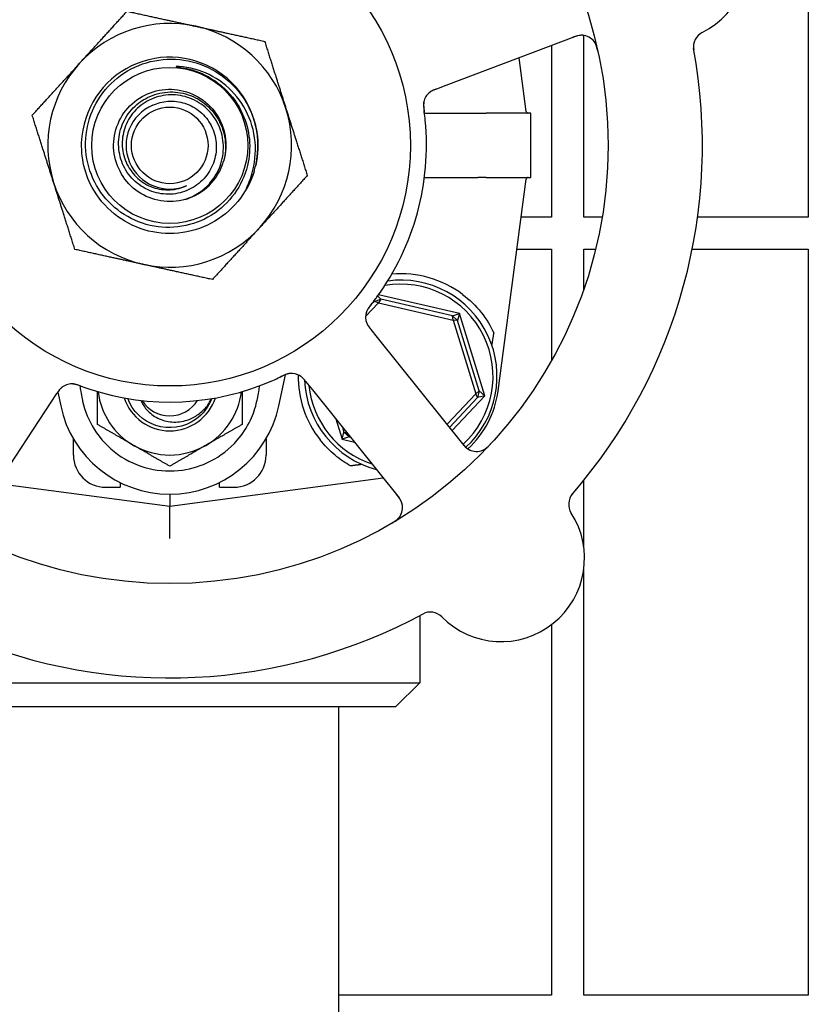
# Model space of a CAD drawing. Header units: inches. Extents: x 18 to 846, y -44 to 561.
# Tile 634 of 642: x 545 to 548, y 491 to 495. Entities that reach past the tile are written whole.
import ezdxf

# ---------------------------------------------------------------- set-up
doc = ezdxf.new("R2010")
doc.units = ezdxf.units.IN
doc.header["$LTSCALE"] = 24
doc.header["$MEASUREMENT"] = 0
doc.layers.add('Visible (ANSI)', color=7, linetype='Continuous', lineweight=30)

msp = doc.modelspace()

# ---------------------------------------------------------------- linework, layer by layer
at = {"layer": 'Visible (ANSI)'}
for p, q in [((547.94593, 497.07005), (547.94593, 494.1638)), ((546.53557, 494.67794), (547.03994, 494.86895)), ((547.07093, 494.1638), (547.07093, 494.87237)), ((546.94593, 494.83335), (546.94593, 494.1638)), ((546.84717, 494.57558), (546.81925, 494.78537)), ((546.49827, 494.66382), (546.53557, 494.67794)), ((546.45059, 494.56908), (546.65901, 494.56908)), ((546.86472, 494.5688), (546.69111, 494.5688)), ((546.86472, 494.3188), (546.86472, 494.5688)), ((546.45059, 494.31852), (546.65901, 494.31852)), ((546.69111, 494.3188), (546.86472, 494.3188)), ((546.73736, 493.48714), (546.84717, 494.31202)), ((546.94593, 494.1638), (546.82744, 494.1638)), ((547.14285, 494.1638), (547.07093, 494.1638)), ((547.94593, 494.1638), (547.51449, 494.1638)), ((546.8108, 494.0388), (546.94593, 494.0388)), ((546.94593, 494.0388), (546.94593, 493.60534)), ((547.07093, 493.88209), (547.07093, 494.0388)), ((547.07093, 494.0388), (547.11724, 494.0388)), ((547.49356, 494.0388), (547.94593, 494.0388)), ((547.94593, 494.0388), (547.94593, 491.13255)), ((546.58745, 493.78913), (546.27189, 493.86213)), ((546.22135, 493.77703), (546.27103, 493.83026)), ((546.2551, 493.83609), (546.2408, 493.82077)), ((546.2551, 493.83609), (546.28099, 493.84399)), ((546.2551, 493.83609), (546.25592, 493.84042)), ((546.27103, 493.83026), (546.2551, 493.83609)), ((546.26818, 493.85698), (546.28099, 493.84399)), ((546.28099, 493.84399), (546.27103, 493.83026)), ((546.27103, 493.83026), (546.56283, 493.76275)), ((546.55991, 493.77946), (546.28099, 493.84399)), ((546.55991, 493.77946), (546.58745, 493.78913)), ((546.58745, 493.78913), (546.5797, 493.76099)), ((546.68541, 493.46816), (546.58745, 493.78913)), ((546.55991, 493.77946), (546.5797, 493.76099)), ((546.56283, 493.76275), (546.55991, 493.77946)), ((546.5797, 493.76099), (546.56283, 493.76275)), ((546.56283, 493.76275), (546.65026, 493.47629)), ((546.66328, 493.48717), (546.5797, 493.76099)), ((546.26748, 493.69516), (546.2425, 493.72629)), ((546.605, 493.2745), (546.26748, 493.69516)), ((545.88338, 493.42925), (545.90882, 493.54997)), ((545.98903, 493.52288), (546.01399, 493.49177)), ((544.99646, 493.44304), (545.01835, 493.47641)), ((545.02234, 493.48245), (545.03355, 493.42925)), ((546.01399, 493.49177), (546.35151, 493.07111)), ((546.65026, 493.47629), (546.53885, 493.35694)), ((546.65026, 493.47629), (546.66328, 493.48717)), ((546.65718, 493.46081), (546.65026, 493.47629)), ((546.66328, 493.48717), (546.65718, 493.46081)), ((546.66328, 493.48717), (546.68541, 493.46816)), ((544.70069, 492.99205), (544.99646, 493.44304)), ((546.54873, 493.34462), (546.65718, 493.46081)), ((546.55861, 493.33231), (546.68541, 493.46816)), ((546.68541, 493.46816), (546.65718, 493.46081)), ((546.10518, 493.37812), (546.12948, 493.29848)), ((546.12948, 493.29848), (546.13723, 493.32661)), ((546.13154, 493.34526), (546.13723, 493.32661)), ((546.13723, 493.32661), (546.14735, 493.32556)), ((546.15702, 493.30814), (546.13723, 493.32661)), ((545.08347, 493.23662), (545.08347, 493.29983)), ((545.83347, 493.29983), (545.83347, 493.23662)), ((546.15702, 493.30814), (546.12948, 493.29848)), ((546.12948, 493.29848), (546.1781, 493.28723)), ((546.15582, 493.31499), (546.15702, 493.30814)), ((546.15702, 493.30814), (546.1623, 493.30692)), ((545.26472, 493.13017), (545.26472, 493.11162)), ((545.45847, 493.03755), (546.28965, 493.1482)), ((545.65222, 493.11162), (545.65222, 493.13017)), ((547.07093, 492.88112), (547.07093, 493.13782)), ((544.78898, 493.12667), (545.45847, 493.03755)), ((545.20847, 493.11162), (545.26472, 493.11162)), ((545.65222, 493.11162), (545.70847, 493.11162)), ((545.45847, 493.08455), (545.45847, 493.03755)), ((545.45847, 492.91145), (545.45847, 493.03755)), ((547.07093, 491.13255), (547.07093, 492.78909)), ((546.43222, 492.61147), (546.43222, 492.35005)), ((546.94593, 492.57641), (546.94593, 491.13255)), ((544.48472, 492.35005), (546.43222, 492.35005)), ((546.33847, 492.2563), (546.43222, 492.35005)), ((546.33847, 492.2563), (544.57847, 492.2563)), ((546.11597, 492.2563), (546.11597, 490.4813)), ((546.94593, 491.13255), (546.11597, 491.13255)), ((547.94593, 491.13255), (547.07093, 491.13255))]:
    msp.add_line(p, q, dxfattribs=at)
for radius in [1.7075, 0.9375, 0.30408, 0.14917]:
    msp.add_circle((545.45847, 494.4438), radius, dxfattribs=at)
for centre, radius, start, end in [((547.38729, 495.17425), 0.325, 296.66113, 104.82247), ((545.45847, 494.4438), 0.475, 77.64769, 137.64769), ((545.45847, 494.4438), 0.475, 17.64769, 77.64769), ((547.06207, 494.8105), 0.0625, 12.88035, 110.7418), ((547.56116, 494.82795), 0.0625, 116.66113, 190.3534), ((545.45847, 494.4438), 2.075, 318.99965, 10.48395), ((545.45847, 494.4438), 0.34375, 346.81176, 174.08625), ((545.45847, 494.4438), 0.34375, 346.81176, 174.08625), ((545.45847, 494.4438), 0.475, 137.64769, 197.64769), ((546.50925, 494.60114), 0.0625, 128.31583, 168.22862), ((545.45847, 494.4438), 0.17, 112.97308, 292.97308), ((545.45847, 494.4438), 0.475, 317.64769, 17.64769), ((546.85492, 494.57661), 0.00781, 187.58266, 270), ((545.45847, 494.4438), 1, 323.83299, 5.65061), ((545.45847, 494.4438), 0.21875, 286.09118, 343.65421), ((545.45847, 494.4438), 0.34375, 342.85926, 346.81176), ((545.45847, 494.4438), 0.475, 197.64769, 257.64769), ((546.85492, 494.31099), 0.00781, 90, 172.41734), ((545.45847, 494.4438), 0.475, 257.64769, 317.64769), ((546.35847, 493.5438), 0.4, 52.97261, 94.99892), ((546.35847, 493.5438), 0.35938, 312.5485, 99.97535), ((546.35847, 493.5438), 0.375, 312.58331, 97.82604), ((546.28381, 493.77468), 0.0625, 161.2706, 202.30345), ((545.93282, 493.49307), 0.0625, 56.31583, 96.22862), ((545.07714, 493.45209), 0.0625, 89.2706, 130.30345), ((545.45847, 494.4438), 1, 251.83299, 293.65061), ((546.35847, 493.5438), 0.4, 179.10653, 218.18136), ((546.35847, 493.5438), 0.375, 182.20116, 255.29323), ((545.45847, 493.5188), 0.2815, 187.18473, 240), ((545.45847, 493.5188), 0.2815, 300, 352.81527), ((546.35847, 493.5438), 0.35938, 185.69755, 251.78605), ((546.36564, 493.53662), 0.375, 312.75403, 352.41734), ((545.45847, 493.5188), 0.18733, 198.38115, 341.61885), ((545.45847, 493.5188), 0.12866, 212.48137, 327.51863), ((545.45847, 493.5188), 0.12866, 212.48137, 327.51863), ((545.45847, 493.5188), 0.43425, 191.9007, 348.0993), ((545.45847, 493.5188), 0.2815, 240, 300), ((546.65375, 493.31361), 0.0625, 218.7418, 316.60325), ((545.20847, 493.23662), 0.125, 180, 270), ((545.70847, 493.23662), 0.125, 270, 0), ((546.30276, 493.032), 0.0625, 300.88035, 38.7418), ((547.07484, 493.04515), 0.0625, 139.1302, 212.82247), ((546.7492, 492.83511), 0.325, 224.66113, 32.82247), ((545.45847, 494.4438), 2.075, 246.99965, 298.48395), ((546.47358, 492.56273), 0.0625, 44.66113, 118.3534)]:
    msp.add_arc(centre, radius, start, end, dxfattribs=at)
msp.add_ellipse((546.95642, 496.55363), major_axis=(-0.57653, -4.33091), ratio=0.0429148, start_param=0.8462542, end_param=0.8607442, dxfattribs=at)
for points, weights in [([(545.10743, 494.7638), (545.19318, 494.85786), (545.29219, 494.96647)], [1, 1.0379548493, 1]), ([(545.29219, 494.96647), (545.43575, 494.93503), (545.56008, 494.90781)], [1, 1.0379548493, 1]), ([(545.56008, 494.90781), (545.68441, 494.88058), (545.82797, 494.84914)], [1, 1.0379548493, 1]), ([(545.82797, 494.84914), (545.87253, 494.70909), (545.91111, 494.5878)], [1, 1.0379548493, 1]), ([(544.92268, 494.56113), (545.02169, 494.66974), (545.10743, 494.7638)], [1, 1.0379548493, 1]), ([(545.91111, 494.5878), (545.9497, 494.46652), (545.99425, 494.32647)], [1, 1.0379548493, 1]), ([(545.00582, 494.2998), (544.96723, 494.42109), (544.92268, 494.56113)], [1, 1.0379548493, 1]), ([(545.99425, 494.32647), (545.89524, 494.21786), (545.8095, 494.1238)], [1, 1.0379548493, 1]), ([(545.08896, 494.03846), (545.04441, 494.17851), (545.00582, 494.2998)], [1, 1.0379548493, 1]), ([(545.8095, 494.1238), (545.72375, 494.02974), (545.62475, 493.92113)], [1, 1.0379548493, 1]), ([(545.35685, 493.9798), (545.23252, 494.00703), (545.08896, 494.03846)], [1, 1.0379548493, 1]), ([(545.62475, 493.92113), (545.48118, 493.95257), (545.35685, 493.9798)], [1, 1.0379548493, 1]), ([(545.17697, 493.35628), (545.17697, 493.42462), (545.17697, 493.48424)], [1, 1.02953838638, 1.01310023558]), ([(545.73997, 493.48424), (545.73997, 493.42462), (545.73997, 493.35628)], [1.01310023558, 1.02953838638, 1]), ([(545.31772, 493.27502), (545.25239, 493.31273), (545.17697, 493.35628)], [1, 1.0379548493, 1]), ([(545.73997, 493.35628), (545.66454, 493.31273), (545.59922, 493.27502)], [1, 1.0379548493, 1]), ([(545.45847, 493.19375), (545.38304, 493.2373), (545.31772, 493.27502)], [1, 1.0379548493, 1]), ([(545.59922, 493.27502), (545.53389, 493.2373), (545.45847, 493.19375)], [1, 1.0379548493, 1]), ([(546.20752, 493.20053), (546.18518, 493.1977), (546.16289, 493.19488)], [0.999969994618, 0.999969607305, 0.999970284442])]:
    msp.add_rational_spline(points, weights, degree=2, dxfattribs=at)
for points, knots in [([(547.06991, 494.87251), (547.06924, 494.87258), (547.06841, 494.87265), (547.06504, 494.87287), (547.06255, 494.87289), (547.05567, 494.87229), (547.0514, 494.87161), (547.04326, 494.86962), (547.03947, 494.86848), (547.03389, 494.86658), (547.03222, 494.86598), (547.02857, 494.86464), (547.02657, 494.86388), (547.02459, 494.86313)], [0.11682073, 0.11682073, 0.11682073, 0.11682073, 0.13209763, 0.13209763, 0.17640845, 0.17640845, 0.22121696, 0.22121696, 0.25582457, 0.25582457, 0.27005755, 0.27005755, 0.2865375, 0.2865375, 0.2865375, 0.2865375]), ([(547.12614, 494.81045), (547.12596, 494.81125), (547.12579, 494.81204), (547.12504, 494.81538), (547.12442, 494.81802), (547.12313, 494.82286), (547.1225, 494.82507), (547.12098, 494.82986), (547.12004, 494.83247), (547.11838, 494.83658), (547.11764, 494.83823), (547.11615, 494.84129), (547.11539, 494.8427), (547.11379, 494.84542), (547.11295, 494.84671), (547.11185, 494.84826), (547.11153, 494.84871), (547.11126, 494.84906)], [0, 0, 0, 0, 0.00673636, 0.00673636, 0.02806078, 0.02806078, 0.0453371, 0.0453371, 0.06652159, 0.06652159, 0.08352226, 0.08352226, 0.10158901, 0.10158901, 0.12223493, 0.12223493, 0.13206643, 0.13206643, 0.13206643, 0.13206643]), ([(545.74248, 494.56606), (545.75654, 494.53487), (545.76532, 494.50157), (545.7717, 494.43325), (545.7692, 494.39871), (545.75152, 494.32556), (545.73424, 494.28813), (545.68617, 494.22173), (545.65577, 494.19348), (545.58565, 494.15003), (545.54655, 494.13534), (545.46465, 494.12168), (545.42263, 494.12295), (545.34117, 494.14153), (545.30253, 494.15876), (545.23379, 494.20719), (545.2044, 494.238), (545.15891, 494.30935), (545.14333, 494.34925), (545.12824, 494.43305), (545.12898, 494.47616), (545.14695, 494.55993), (545.1641, 494.59978), (545.21284, 494.67089), (545.24403, 494.70142), (545.31656, 494.749), (545.35726, 494.7655), (545.44294, 494.78208), (545.48713, 494.78189), (545.57321, 494.76459), (545.61426, 494.74754), (545.68777, 494.69855), (545.71946, 494.667), (545.74424, 494.63027)], [-5.0704915, -5.0704915, -5.0704915, -5.0704915, -4.8092414, -4.8092414, -4.5465572, -4.5465572, -4.2346915, -4.2346915, -3.9208419, -3.9208419, -3.6050086, -3.6050086, -3.2871921, -3.2871921, -2.9673924, -2.9673924, -2.64561, -2.64561, -2.321845, -2.321845, -1.9960977, -1.9960977, -1.6683683, -1.6683683, -1.3386572, -1.3386572, -1.0069646, -1.0069646, -0.6732907, -0.6732907, -0.3376357, -0.3376357, 0, 0, 0, 0]), ([(545.49491, 494.75086), (545.4896, 494.7512), (545.48559, 494.75125), (545.48363, 494.75108), (545.48336, 494.75105), (545.48311, 494.751), (545.48306, 494.75098), (545.483, 494.75095), (545.48298, 494.75094), (545.48296, 494.75092), (545.48295, 494.75091), (545.48294, 494.75089), (545.48294, 494.75089), (545.48294, 494.75087), (545.48295, 494.75086), (545.48297, 494.75084), (545.48298, 494.75082), (545.48305, 494.75077), (545.48315, 494.75073), (545.48355, 494.7506), (545.48394, 494.75052), (545.4858, 494.75015), (545.48834, 494.74979), (545.502, 494.74782), (545.52626, 494.74455), (545.55605, 494.73455)], [-0.37606241, -0.37606241, -0.37606241, -0.37606241, -0.30741129, -0.30741129, -0.29779295, -0.29779295, -0.29494673, -0.29494673, -0.2937317, -0.2937317, -0.29301265, -0.29301265, -0.29238719, -0.29238719, -0.29165629, -0.29165629, -0.29047649, -0.29047649, -0.28622321, -0.28622321, -0.27736006, -0.27736006, -0.23942142, -0.23942142, 0, 0, 0, 0]), ([(545.76203, 494.28795), (545.77939, 494.32625), (545.78951, 494.36742), (545.79406, 494.45254), (545.78798, 494.49573), (545.75972, 494.57651), (545.73811, 494.61342), (545.68238, 494.67613), (545.64905, 494.70154), (545.57518, 494.73763), (545.5355, 494.74824), (545.49491, 494.75086)], [-1.5992336, -1.5992336, -1.5992336, -1.5992336, -1.2791425, -1.2791425, -0.9499666, -0.9499666, -0.6270496, -0.6270496, -0.3103934, -0.3103934, 0, 0, 0, 0]), ([(545.55605, 494.73455), (545.57563, 494.72798), (545.59447, 494.71955), (545.63344, 494.69728), (545.65301, 494.68285), (545.70107, 494.63797), (545.72542, 494.60391), (545.74248, 494.56606)], [-0.65841937, -0.65841937, -0.65841937, -0.65841937, -0.50117447, -0.50117447, -0.31635325, -0.31635325, 0, 0, 0, 0]), ([(545.5191, 494.23362), (545.45763, 494.21589), (545.38851, 494.22689), (545.33559, 494.26282), (545.28267, 494.29875), (545.24695, 494.35893), (545.24075, 494.4226), (545.23455, 494.48626), (545.25798, 494.55219), (545.30297, 494.59766), (545.34796, 494.64313), (545.41364, 494.66726), (545.47735, 494.66174), (545.54107, 494.65621), (545.60161, 494.62114), (545.63811, 494.56862), (545.6746, 494.51611), (545.68635, 494.44714), (545.6693, 494.3855), (545.669, 494.38441), (545.66869, 494.38332), (545.66837, 494.38224)], [16.9979155, 16.9979155, 16.9979155, 16.9979155, 17.8752194, 17.8752194, 17.8752194, 18.7524691, 18.7524691, 18.7524691, 19.6296647, 19.6296647, 19.6296647, 20.5068064, 20.5068064, 20.5068064, 21.3838943, 21.3838943, 21.3838943, 22.2609286, 22.2609286, 22.2609286, 22.2764365, 22.2764365, 22.2764365, 22.2764365]), ([(545.39212, 494.60032), (545.41069, 494.60894), (545.43066, 494.61413), (545.47359, 494.6174), (545.49621, 494.61467), (545.53943, 494.60064), (545.55957, 494.58937), (545.59465, 494.55957), (545.60918, 494.54126), (545.63055, 494.49986), (545.63711, 494.47712), (545.64119, 494.43012), (545.63857, 494.4063), (545.6243, 494.36073), (545.61268, 494.33944), (545.58178, 494.30227), (545.56272, 494.28682), (545.5195, 494.26391), (545.49571, 494.25678), (545.44645, 494.25198), (545.42145, 494.25445), (545.37351, 494.2689), (545.35107, 494.28083), (545.31177, 494.31278), (545.29536, 494.33258), (545.27088, 494.37758), (545.26314, 494.4024), (545.25755, 494.45391), (545.25985, 494.4801), (545.27441, 494.53042), (545.28663, 494.55403), (545.31959, 494.59549), (545.34009, 494.61287), (545.38684, 494.63898), (545.41269, 494.64735), (545.46642, 494.6538), (545.49381, 494.6517), (545.54652, 494.63708), (545.57131, 494.6246), (545.61496, 494.59069), (545.63334, 494.5695), (545.66112, 494.52104), (545.67016, 494.49418), (545.67751, 494.43823), (545.67564, 494.40966), (545.66837, 494.38224)], [-4.2480515, -4.2480515, -4.2480515, -4.2480515, -4.0909216, -4.0909216, -3.9177275, -3.9177275, -3.7423694, -3.7423694, -3.5648477, -3.5648477, -3.385163, -3.385163, -3.2033156, -3.2033156, -3.0193061, -3.0193061, -2.8331349, -2.8331349, -2.6448024, -2.6448024, -2.4543091, -2.4543091, -2.2616553, -2.2616553, -2.0668416, -2.0668416, -1.8698684, -1.8698684, -1.6707361, -1.6707361, -1.469445, -1.469445, -1.2659958, -1.2659958, -1.0603886, -1.0603886, -0.8526241, -0.8526241, -0.6427026, -0.6427026, -0.4306244, -0.4306244, -0.2163901, -0.2163901, 0, 0, 0, 0]), ([(545.5191, 494.23362), (545.53832, 494.2399), (545.55658, 494.24881), (545.58993, 494.27134), (545.60489, 494.2848), (545.63563, 494.32141), (545.64919, 494.34596), (545.66592, 494.39854), (545.66908, 494.42602), (545.66462, 494.48024), (545.65719, 494.50647), (545.63278, 494.55423), (545.61617, 494.57536), (545.57602, 494.60974), (545.55296, 494.62277), (545.50347, 494.63905), (545.47758, 494.64228), (545.42639, 494.63855), (545.40159, 494.63179), (545.35636, 494.60921), (545.33631, 494.59375), (545.30359, 494.55624), (545.29112, 494.53466), (545.27539, 494.48825), (545.27213, 494.46392), (545.27519, 494.41579), (545.28134, 494.39243), (545.30215, 494.34978), (545.31649, 494.33083), (545.3514, 494.29983), (545.37154, 494.28796), (545.4149, 494.27284), (545.43765, 494.26959), (545.48273, 494.27208), (545.50463, 494.27764), (545.52482, 494.28729)], [-3.1722778, -3.1722778, -3.1722778, -3.1722778, -3.0186699, -3.0186699, -2.8665315, -2.8665315, -2.6554083, -2.6554083, -2.4471425, -2.4471425, -2.2417348, -2.2417348, -2.0391858, -2.0391858, -1.8394961, -1.8394961, -1.6426663, -1.6426663, -1.4486971, -1.4486971, -1.2575891, -1.2575891, -1.0693429, -1.0693429, -0.8839593, -0.8839593, -0.7014387, -0.7014387, -0.5217818, -0.5217818, -0.3449893, -0.3449893, -0.1710619, -0.1710619, 0, 0, 0, 0]), ([(545.74424, 494.63027), (545.75779, 494.61019), (545.76913, 494.58869), (545.78713, 494.54332), (545.79368, 494.51955), (545.80455, 494.45209), (545.80306, 494.4079), (545.79315, 494.36538)], [-0.70402922, -0.70402922, -0.70402922, -0.70402922, -0.51973951, -0.51973951, -0.33275492, -0.33275492, 0, 0, 0, 0]), ([(546.49052, 494.66084), (546.48955, 494.66045), (546.48856, 494.66005), (546.48474, 494.65842), (546.48185, 494.65708), (546.47657, 494.65422), (546.47412, 494.6527), (546.47049, 494.65009), (546.46917, 494.64905), (546.46743, 494.64757), (546.46692, 494.64711), (546.46635, 494.64659), (546.46624, 494.64649), (546.46614, 494.6464)], [0.016833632, 0.016833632, 0.016833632, 0.016833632, 0.024996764, 0.024996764, 0.048690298, 0.048690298, 0.071674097, 0.071674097, 0.086017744, 0.086017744, 0.092484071, 0.092484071, 0.093980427, 0.093980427, 0.093980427, 0.093980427]), ([(546.49812, 494.66376), (546.49721, 494.66342), (546.49629, 494.66307), (546.49451, 494.66239), (546.49364, 494.66206), (546.49111, 494.66108), (546.4895, 494.66044), (546.48692, 494.65938), (546.48591, 494.65895), (546.48204, 494.65725), (546.47966, 494.65606), (546.47612, 494.65409), (546.47439, 494.65301), (546.47191, 494.65126), (546.47125, 494.65076), (546.47029, 494.65002), (546.46993, 494.64973), (546.46977, 494.6496), (546.46975, 494.64958), (546.46975, 494.64958)], [0, 0, 0, 0, 0.00805947, 0.00805947, 0.01607833, 0.01607833, 0.0318321, 0.0318321, 0.04288224, 0.04288224, 0.07619177, 0.07619177, 0.108399, 0.108399, 0.1204764, 0.1204764, 0.12953115, 0.12953115, 0.13163231, 0.13163231, 0.13163231, 0.13163231]), ([(546.44824, 494.61474), (546.44824, 494.61474), (546.44822, 494.61467), (546.44814, 494.61428), (546.44805, 494.61382), (546.44782, 494.61253), (546.44767, 494.61163), (546.44732, 494.60883), (546.44714, 494.6067), (546.44706, 494.60276), (546.44707, 494.60107), (546.44719, 494.59799), (546.44727, 494.59665), (546.44753, 494.5931), (546.44776, 494.5908), (546.44832, 494.58608), (546.44865, 494.5836), (546.44905, 494.58068), (546.44913, 494.58013), (546.4492, 494.57959)], [0.07093315, 0.07093315, 0.07093315, 0.07093315, 0.07636582, 0.07636582, 0.08666451, 0.08666451, 0.09983227, 0.09983227, 0.12422951, 0.12422951, 0.14000403, 0.14000403, 0.15098746, 0.15098746, 0.16837573, 0.16837573, 0.18725581, 0.18725581, 0.19162474, 0.19162474, 0.19162474, 0.19162474]), ([(546.44969, 494.62007), (546.44954, 494.61956), (546.44939, 494.61903), (546.44901, 494.61755), (546.44877, 494.61652), (546.44846, 494.61478), (546.44838, 494.61432), (546.4481, 494.61248), (546.4479, 494.61088), (546.44764, 494.60741), (546.44756, 494.60566), (546.44752, 494.60236), (546.44753, 494.60092), (546.44764, 494.59684), (546.44781, 494.59395), (546.44824, 494.58856), (546.44849, 494.58604), (546.44914, 494.5803), (546.44956, 494.57708), (546.45007, 494.57309), (546.45017, 494.57231), (546.45027, 494.57154)], [0.13529987, 0.13529987, 0.13529987, 0.13529987, 0.15041628, 0.15041628, 0.17862374, 0.17862374, 0.18801436, 0.18801436, 0.213705, 0.213705, 0.23365386, 0.23365386, 0.24706171, 0.24706171, 0.26969874, 0.26969874, 0.28871803, 0.28871803, 0.31389263, 0.31389263, 0.31994869, 0.31994869, 0.31994869, 0.31994869]), ([(546.45361, 494.54226), (546.45266, 494.55182), (546.4513, 494.56372), (546.45003, 494.57341), (546.44974, 494.57563), (546.44947, 494.57766), (546.44922, 494.5795)], [0, 0, 0, 0, 0.41999651, 0.41999651, 0.41999651, 0.51583384, 0.51583384, 0.51583384, 0.51583384]), ([(546.65901, 494.56908), (546.6591, 494.56908), (546.65919, 494.56908), (546.65955, 494.56908), (546.65982, 494.56908), (546.66049, 494.56908), (546.6609, 494.56908), (546.66248, 494.56907), (546.66365, 494.56907), (546.6675, 494.56904), (546.67001, 494.569), (546.67412, 494.56894), (546.6754, 494.56893), (546.67664, 494.56891)], [0.065326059, 0.065326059, 0.065326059, 0.065326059, 0.065886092, 0.065886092, 0.067505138, 0.067505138, 0.069967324, 0.069967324, 0.077104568, 0.077104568, 0.093330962, 0.093330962, 0.101340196, 0.101340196, 0.101340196, 0.101340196]), ([(545.78695, 494.34249), (545.76054, 494.25686), (545.69919, 494.18256), (545.6201, 494.14042), (545.54104, 494.0983), (545.44521, 494.08882), (545.35943, 494.11463), (545.27368, 494.14043), (545.19901, 494.20118), (545.15631, 494.27989), (545.12352, 494.34035), (545.10988, 494.41084), (545.11671, 494.47923)], [5.0115512, 5.0115512, 5.0115512, 5.0115512, 5.7936548, 5.7936548, 5.7936548, 6.5754431, 6.5754431, 6.5754431, 7.3569225, 7.3569225, 7.3569225, 7.9571961, 7.9571961, 7.9571961, 7.9571961]), ([(545.78695, 494.34249), (545.77742, 494.31175), (545.76584, 494.29033), (545.7594, 494.27934), (545.75816, 494.27739), (545.7573, 494.27625), (545.75713, 494.27604), (545.75696, 494.27587), (545.75692, 494.27584), (545.75687, 494.2758), (545.75685, 494.27579), (545.75682, 494.27579), (545.75681, 494.27579), (545.7568, 494.27579), (545.75679, 494.27579), (545.75678, 494.2758), (545.75677, 494.27581), (545.75676, 494.27583), (545.75676, 494.27585), (545.75676, 494.27592), (545.75677, 494.27602), (545.75713, 494.27738), (545.75926, 494.28187), (545.76203, 494.28795)], [-0.32425255, -0.32425255, -0.32425255, -0.32425255, -0.13434383, -0.13434383, -0.07553483, -0.07553483, -0.06406424, -0.06406424, -0.06072925, -0.06072925, -0.05932586, -0.05932586, -0.05850628, -0.05850628, -0.05780445, -0.05780445, -0.05699234, -0.05699234, -0.05569314, -0.05569314, -0.05100977, -0.05100977, 0, 0, 0, 0]), ([(546.67664, 494.3187), (546.67248, 494.31864), (546.66804, 494.31856), (546.66248, 494.31853), (546.66178, 494.31853), (546.66072, 494.31853), (546.66034, 494.31853), (546.65973, 494.31852), (546.6595, 494.31852), (546.65918, 494.31852), (546.65909, 494.31852), (546.65901, 494.31852)], [0.027184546, 0.027184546, 0.027184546, 0.027184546, 0.056924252, 0.056924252, 0.061161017, 0.061161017, 0.063446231, 0.063446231, 0.064876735, 0.064876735, 0.065401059, 0.065401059, 0.065401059, 0.065401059]), ([(546.59934, 493.86314), (546.62591, 493.84311), (546.65082, 493.81881), (546.69234, 493.76663), (546.7089, 493.73871), (546.72106, 493.71269), (546.7213, 493.71218), (546.72154, 493.71166)], [2.42631602, 2.42631602, 2.42631602, 2.42631602, 2.67966729, 2.67966729, 2.93613935, 2.93613935, 2.94129083, 2.94129083, 2.94129083, 2.94129083]), ([(546.24801, 493.83011), (546.24601, 493.82753), (546.244, 493.82497), (546.24038, 493.82022), (546.23875, 493.81803), (546.23578, 493.81389), (546.23441, 493.8119), (546.23225, 493.80861), (546.23138, 493.80724), (546.22955, 493.80422), (546.22865, 493.80263), (546.22711, 493.79974), (546.22648, 493.79844), (546.22511, 493.79543), (546.22451, 493.79389), (546.22357, 493.79116), (546.22321, 493.7899), (546.22293, 493.78883)], [0, 0, 0, 0, 0.0253292, 0.0253292, 0.04592782, 0.04592782, 0.06431613, 0.06431613, 0.07801539, 0.07801539, 0.09688899, 0.09688899, 0.11755369, 0.11755369, 0.15067695, 0.15067695, 0.17984281, 0.17984281, 0.17984281, 0.17984281]), ([(546.243, 493.82372), (546.24244, 493.82301), (546.24189, 493.82231), (546.24076, 493.82088), (546.24019, 493.82016), (546.23813, 493.81752), (546.23662, 493.81554), (546.23373, 493.81157), (546.23234, 493.80954), (546.23035, 493.80643), (546.22963, 493.80524), (546.22802, 493.80243), (546.22723, 493.8009), (546.2261, 493.79851), (546.22569, 493.79755), (546.22494, 493.79567), (546.22461, 493.79475), (546.22438, 493.79406), (546.22434, 493.79394), (546.22434, 493.79394)], [0, 0, 0, 0, 0.00712604, 0.00712604, 0.01419238, 0.01419238, 0.03284312, 0.03284312, 0.05207098, 0.05207098, 0.06472354, 0.06472354, 0.08419423, 0.08419423, 0.09866358, 0.09866358, 0.11516786, 0.11516786, 0.12167905, 0.12167905, 0.12167905, 0.12167905]), ([(546.24301, 493.82373), (546.24795, 493.83), (546.25486, 493.83894), (546.26079, 493.84691), (546.26252, 493.84924), (546.26419, 493.85151), (546.26577, 493.85366)], [0.48416631, 0.48416631, 0.48416631, 0.48416631, 0.88318571, 0.88318571, 0.88318571, 1, 1, 1, 1]), ([(546.22366, 493.75768), (546.22374, 493.75741), (546.22383, 493.75712), (546.22418, 493.75602), (546.22447, 493.75514), (546.22538, 493.75266), (546.22607, 493.751), (546.22833, 493.74616), (546.23021, 493.7429), (546.23397, 493.73725), (546.23581, 493.73476), (546.23763, 493.73242)], [0.094581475, 0.094581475, 0.094581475, 0.094581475, 0.097636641, 0.097636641, 0.105884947, 0.105884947, 0.120706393, 0.120706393, 0.149460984, 0.149460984, 0.172558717, 0.172558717, 0.172558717, 0.172558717]), ([(546.22561, 493.75188), (546.22561, 493.75188), (546.22561, 493.75187), (546.22562, 493.75184), (546.22565, 493.75177), (546.22577, 493.75147), (546.22589, 493.75118), (546.22646, 493.74982), (546.22727, 493.74804), (546.22856, 493.74563), (546.2289, 493.74502), (546.23082, 493.7417), (546.23271, 493.7389), (546.23628, 493.73414), (546.23742, 493.73268), (546.23923, 493.73039), (546.23986, 493.72959), (546.24114, 493.72799), (546.24181, 493.72715), (546.24247, 493.72633)], [0.05598665, 0.05598665, 0.05598665, 0.05598665, 0.05687301, 0.05687301, 0.0600697, 0.0600697, 0.06858049, 0.06858049, 0.09786867, 0.09786867, 0.10758076, 0.10758076, 0.14991049, 0.14991049, 0.16694482, 0.16694482, 0.17567446, 0.17567446, 0.18444701, 0.18444701, 0.18444701, 0.18444701]), ([(545.93242, 493.55557), (545.93188, 493.55555), (545.93133, 493.55553), (545.9298, 493.55543), (545.92875, 493.55534), (545.927, 493.5551), (545.92654, 493.55503), (545.9247, 493.55473), (545.92312, 493.55442), (545.91974, 493.5536), (545.91805, 493.55313), (545.9149, 493.55215), (545.91354, 493.5517), (545.90968, 493.55033), (545.90699, 493.54928), (545.902, 493.5472), (545.89968, 493.54619), (545.89442, 493.5438), (545.89148, 493.5424), (545.88785, 493.54068), (545.88714, 493.54034), (545.88644, 493.54001)], [0.13529987, 0.13529987, 0.13529987, 0.13529987, 0.15041628, 0.15041628, 0.17862374, 0.17862374, 0.18801436, 0.18801436, 0.213705, 0.213705, 0.23365386, 0.23365386, 0.24706171, 0.24706171, 0.26969874, 0.26969874, 0.28871803, 0.28871803, 0.31389263, 0.31389263, 0.31994869, 0.31994869, 0.31994869, 0.31994869]), ([(545.92689, 493.5553), (545.92689, 493.5553), (545.92682, 493.55529), (545.92643, 493.55525), (545.92596, 493.55519), (545.92466, 493.55501), (545.92376, 493.55487), (545.92099, 493.55435), (545.91891, 493.55385), (545.91513, 493.55272), (545.91353, 493.55218), (545.91064, 493.55112), (545.90939, 493.55063), (545.9061, 493.54928), (545.90398, 493.54835), (545.89966, 493.54636), (545.89741, 493.54528), (545.89475, 493.54399), (545.89426, 493.54375), (545.89376, 493.54351)], [0.07093315, 0.07093315, 0.07093315, 0.07093315, 0.07636582, 0.07636582, 0.08666451, 0.08666451, 0.09983227, 0.09983227, 0.12422951, 0.12422951, 0.14000403, 0.14000403, 0.15098746, 0.15098746, 0.16837573, 0.16837573, 0.18725581, 0.18725581, 0.19162474, 0.19162474, 0.19162474, 0.19162474]), ([(545.11879, 493.50326), (545.11572, 493.50437), (545.11267, 493.50549), (545.10703, 493.50746), (545.10444, 493.50834), (545.09958, 493.50988), (545.09727, 493.51057), (545.09347, 493.51161), (545.09191, 493.51201), (545.08847, 493.51281), (545.08668, 493.51318), (545.08345, 493.51375), (545.08202, 493.51395), (545.07873, 493.51432), (545.07708, 493.51442), (545.07419, 493.51446), (545.07288, 493.51442), (545.07178, 493.51436)], [0, 0, 0, 0, 0.02532917, 0.02532917, 0.0459278, 0.0459278, 0.06431611, 0.06431611, 0.0780154, 0.0780154, 0.09688899, 0.09688899, 0.11755371, 0.11755371, 0.15067697, 0.15067697, 0.17984281, 0.17984281, 0.17984281, 0.17984281]), ([(545.11117, 493.50605), (545.11032, 493.50636), (545.10948, 493.50667), (545.10778, 493.5073), (545.10692, 493.50762), (545.10377, 493.50877), (545.10141, 493.50959), (545.09675, 493.51111), (545.09439, 493.51181), (545.09081, 493.51274), (545.08946, 493.51306), (545.08629, 493.51372), (545.08459, 493.514), (545.08197, 493.51433), (545.08093, 493.51442), (545.07891, 493.51456), (545.07793, 493.51459), (545.07721, 493.5146), (545.07708, 493.5146), (545.07708, 493.5146)], [0, 0, 0, 0, 0.00712604, 0.00712604, 0.01419238, 0.01419238, 0.03284312, 0.03284312, 0.05207098, 0.05207098, 0.06472354, 0.06472354, 0.08419423, 0.08419423, 0.09866358, 0.09866358, 0.11516786, 0.11516786, 0.12167905, 0.12167905, 0.12167905, 0.12167905]), ([(545.85962, 493.52779), (545.86842, 493.53165), (545.87932, 493.53662), (545.88814, 493.54082), (545.89016, 493.54178), (545.89201, 493.54267), (545.89368, 493.54347)], [0, 0, 0, 0, 0.41999651, 0.41999651, 0.41999651, 0.51583384, 0.51583384, 0.51583384, 0.51583384]), ([(545.9838, 493.52933), (545.98313, 493.53013), (545.98244, 493.53094), (545.97972, 493.53408), (545.97754, 493.53641), (545.9732, 493.54055), (545.97099, 493.54241), (545.96739, 493.54506), (545.96599, 493.54599), (545.96404, 493.54719), (545.96345, 493.54753), (545.96278, 493.54791), (545.96265, 493.54798), (545.96253, 493.54805)], [0.016833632, 0.016833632, 0.016833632, 0.016833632, 0.024996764, 0.024996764, 0.048690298, 0.048690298, 0.071674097, 0.071674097, 0.086017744, 0.086017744, 0.092484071, 0.092484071, 0.093980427, 0.093980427, 0.093980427, 0.093980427]), ([(545.98893, 493.52301), (545.98832, 493.52376), (545.9877, 493.52453), (545.98651, 493.52601), (545.98592, 493.52674), (545.98421, 493.52884), (545.98311, 493.53017), (545.9813, 493.5323), (545.98058, 493.53313), (545.97777, 493.53629), (545.9759, 493.53818), (545.97293, 493.54094), (545.97137, 493.54225), (545.96894, 493.54406), (545.96826, 493.54454), (545.96726, 493.54522), (545.96688, 493.54548), (545.9667, 493.54559), (545.96668, 493.5456), (545.96668, 493.5456)], [0, 0, 0, 0, 0.00805947, 0.00805947, 0.01607833, 0.01607833, 0.0318321, 0.0318321, 0.04288224, 0.04288224, 0.07619177, 0.07619177, 0.108399, 0.108399, 0.1204764, 0.1204764, 0.12953115, 0.12953115, 0.13163231, 0.13163231, 0.13163231, 0.13163231]), ([(545.03747, 493.50039), (545.03747, 493.50039), (545.03746, 493.50039), (545.03744, 493.50036), (545.03738, 493.50032), (545.03713, 493.50011), (545.03689, 493.49991), (545.03577, 493.49894), (545.03433, 493.49763), (545.03244, 493.49565), (545.03196, 493.49514), (545.0294, 493.49228), (545.02732, 493.48962), (545.0239, 493.48476), (545.02286, 493.48323), (545.02124, 493.4808), (545.02068, 493.47995), (545.01954, 493.47823), (545.01896, 493.47734), (545.01838, 493.47646)], [0.05598665, 0.05598665, 0.05598665, 0.05598665, 0.056873, 0.056873, 0.06006969, 0.06006969, 0.06858048, 0.06858048, 0.09786866, 0.09786866, 0.10758076, 0.10758076, 0.14991048, 0.14991048, 0.16694481, 0.16694481, 0.17567446, 0.17567446, 0.18444701, 0.18444701, 0.18444701, 0.18444701]), ([(545.04239, 493.50404), (545.04215, 493.50387), (545.0419, 493.5037), (545.04096, 493.50303), (545.04022, 493.50248), (545.03814, 493.50085), (545.03677, 493.49968), (545.03287, 493.49603), (545.03035, 493.49324), (545.02614, 493.48791), (545.02434, 493.48539), (545.02268, 493.48295)], [0.094581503, 0.094581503, 0.094581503, 0.094581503, 0.09763667, 0.09763667, 0.105884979, 0.105884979, 0.120706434, 0.120706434, 0.149461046, 0.149461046, 0.17255876, 0.17255876, 0.17255876, 0.17255876]), ([(545.10811, 493.50708), (545.10919, 493.49961), (545.11037, 493.49216), (545.11332, 493.47502), (545.11516, 493.46535), (545.11777, 493.45289), (545.11837, 493.45007), (545.11899, 493.44726)], [0.1231004, 0.1231004, 0.1231004, 0.1231004, 0.18059107, 0.18059107, 0.25560221, 0.25560221, 0.27753231, 0.27753231, 0.27753231, 0.27753231]), ([(545.11118, 493.50605), (545.11867, 493.50328), (545.12931, 493.49948), (545.13871, 493.4963), (545.14147, 493.49537), (545.14414, 493.49448), (545.14668, 493.49365)], [0.48416631, 0.48416631, 0.48416631, 0.48416631, 0.88318571, 0.88318571, 0.88318571, 1, 1, 1, 1]), ([(545.79794, 493.44726), (545.79856, 493.45005), (545.79916, 493.45285), (545.80176, 493.46531), (545.80361, 493.47501), (545.80657, 493.49221), (545.80776, 493.49969), (545.80884, 493.50719)], [0.04807073, 0.04807073, 0.04807073, 0.04807073, 0.06985523, 0.06985523, 0.14510353, 0.14510353, 0.20287692, 0.20287692, 0.20287692, 0.20287692]), ([(545.11899, 493.44726), (545.12752, 493.40848), (545.14269, 493.37143), (545.18779, 493.29962), (545.21894, 493.26654), (545.29232, 493.21398), (545.33391, 493.19507), (545.4204, 493.17456), (545.46438, 493.17254), (545.54534, 493.18405), (545.58195, 493.19557), (545.6562, 493.23315), (545.69209, 493.26115), (545.74209, 493.31888), (545.75928, 493.34519), (545.78387, 493.39705), (545.79234, 493.4218), (545.79794, 493.44726)], [0.0387673, 0.0387673, 0.0387673, 0.0387673, 0.3419099, 0.3419099, 0.6849077, 0.6849077, 1.029663, 1.029663, 1.3621369, 1.3621369, 1.6526244, 1.6526244, 1.9961754, 1.9961754, 2.2345824, 2.2345824, 2.4334495, 2.4334495, 2.4334495, 2.4334495]), ([(545.62206, 493.45744), (545.60963, 493.42477), (545.58765, 493.39568), (545.55902, 493.37558), (545.51463, 493.34441), (545.45531, 493.33561), (545.40378, 493.35257), (545.35424, 493.36886), (545.31304, 493.40857), (545.29463, 493.45732)], [0.3590141, 0.3590141, 0.3590141, 0.3590141, 0.9586618, 0.9586618, 0.9586618, 1.888606, 1.888606, 1.888606, 2.7825786, 2.7825786, 2.7825786, 2.7825786]), ([(545.34545, 493.45021), (545.35192, 493.43497), (545.36123, 493.42109), (545.38561, 493.39598), (545.40095, 493.38548), (545.4356, 493.37038), (545.45472, 493.36626), (545.49443, 493.36539), (545.51464, 493.36901), (545.54807, 493.38187), (545.56162, 493.38948), (545.58661, 493.40856), (545.59783, 493.42003), (545.6073, 493.4329)], [0.00667477, 0.00667477, 0.00667477, 0.00667477, 0.13293721, 0.13293721, 0.27303158, 0.27303158, 0.42028212, 0.42028212, 0.57468721, 0.57468721, 0.69201491, 0.69201491, 0.81309505, 0.81309505, 0.81309505, 0.81309505]), ([(546.16289, 493.19488), (546.14298, 493.20604), (546.12217, 493.22004), (546.08112, 493.25424), (546.06105, 493.27491), (546.04404, 493.29654)], [0.49640247, 0.49640247, 0.49640247, 0.49640247, 0.68798762, 0.68798762, 0.89549896, 0.89549896, 0.89549896, 0.89549896]), ([(546.59468, 493.28736), (546.59507, 493.28687), (546.59546, 493.28639), (546.59674, 493.2848), (546.59763, 493.28369), (546.60191, 493.27846), (546.60532, 493.27455), (546.61104, 493.2687), (546.61356, 493.26639), (546.62023, 493.26099), (546.62468, 493.25831), (546.6279, 493.25672), (546.62822, 493.25657), (546.6285, 493.25644)], [0, 0, 0, 0, 0.00480624, 0.00480624, 0.01589597, 0.01589597, 0.05833406, 0.05833406, 0.09384639, 0.09384639, 0.15340885, 0.15340885, 0.16065924, 0.16065924, 0.16065924, 0.16065924]), ([(546.67664, 493.25546), (546.67716, 493.25567), (546.67782, 493.25596), (546.68009, 493.25701), (546.68186, 493.25792), (546.68532, 493.26002), (546.68684, 493.26102), (546.69039, 493.26357), (546.69254, 493.26526), (546.69645, 493.26859), (546.69826, 493.27025), (546.70195, 493.27377), (546.70383, 493.27568), (546.70674, 493.27874), (546.70783, 493.27991), (546.70894, 493.2811)], [0.10313051, 0.10313051, 0.10313051, 0.10313051, 0.11603194, 0.11603194, 0.14472131, 0.14472131, 0.16305353, 0.16305353, 0.18481803, 0.18481803, 0.20320408, 0.20320408, 0.22373688, 0.22373688, 0.23709216, 0.23709216, 0.23709216, 0.23709216]), ([(546.36415, 493.04371), (546.36401, 493.04437), (546.36383, 493.04518), (546.36299, 493.04845), (546.36224, 493.05083), (546.35955, 493.05718), (546.35758, 493.06103), (546.35317, 493.06816), (546.35092, 493.07141), (546.34738, 493.07613), (546.3463, 493.07753), (546.3439, 493.08059), (546.34256, 493.08226), (546.34123, 493.08391)], [0.11682073, 0.11682073, 0.11682073, 0.11682073, 0.13209763, 0.13209763, 0.17640845, 0.17640845, 0.22121696, 0.22121696, 0.25582457, 0.25582457, 0.27005755, 0.27005755, 0.2865375, 0.2865375, 0.2865375, 0.2865375]), ([(546.32251, 492.97106), (546.32321, 492.97147), (546.32391, 492.97188), (546.32686, 492.97362), (546.32917, 492.97503), (546.33338, 492.97774), (546.33529, 492.97903), (546.33937, 492.98196), (546.34156, 492.98366), (546.34496, 492.9865), (546.3463, 492.98772), (546.34875, 492.99008), (546.34986, 492.99124), (546.35195, 492.9936), (546.35292, 492.9948), (546.35405, 492.99632), (546.35438, 492.99677), (546.35463, 492.99714)], [0, 0, 0, 0, 0.00673636, 0.00673636, 0.02806078, 0.02806078, 0.0453371, 0.0453371, 0.06652159, 0.06652159, 0.08352226, 0.08352226, 0.10158901, 0.10158901, 0.12223493, 0.12223493, 0.13206643, 0.13206643, 0.13206643, 0.13206643])]:
    msp.add_open_spline(points, degree=3, knots=knots, dxfattribs=at)
for points in [[(546.67664, 494.56891), (546.68147, 494.56884), (546.68629, 494.5688), (546.69111, 494.5688)], [(546.69111, 494.3188), (546.68613, 494.3188), (546.6813, 494.31877), (546.67664, 494.3187)], [(545.6073, 493.4329), (545.61124, 493.43826), (545.61629, 493.4464), (545.6209, 493.45708)]]:
    msp.add_open_spline(points, degree=3, dxfattribs=at)

doc.saveas('drawing.dxf')
